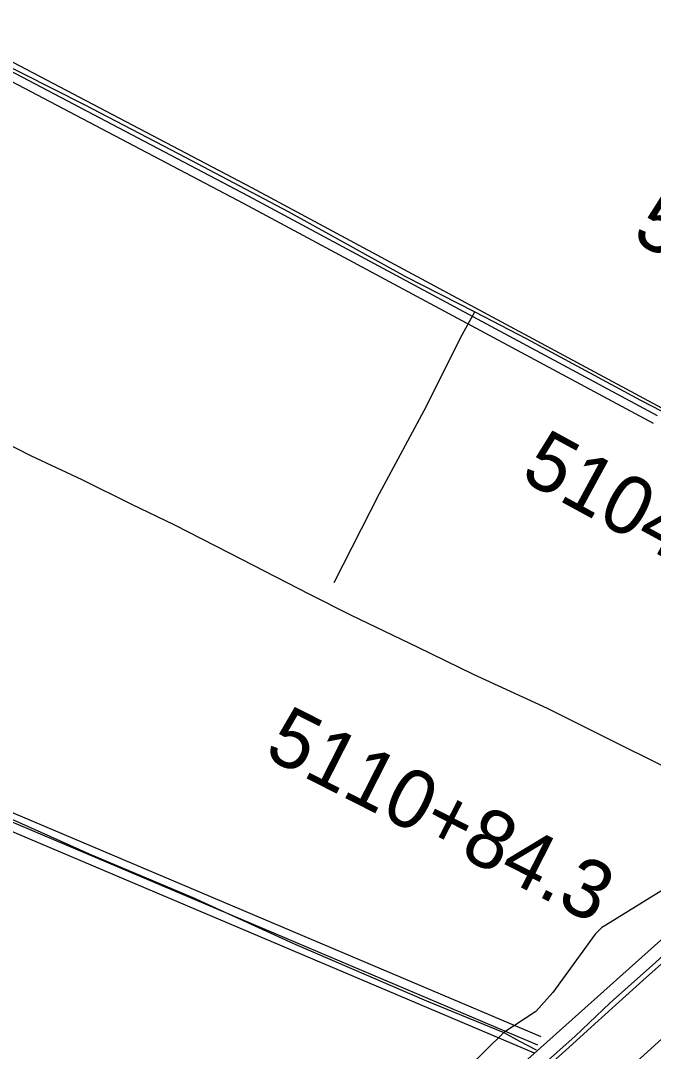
# Model space of a CAD drawing. Extents: x 3324104 to 3361979, y 612876 to 638273.
# Drawn here: x 3334359 to 3335443, y 624583 to 626347 of the extents above; entities that cross this region are included whole.
import ezdxf

# ---------------------------------------------------------------- set-up
doc = ezdxf.new("R2010")
doc.units = 0
for name, color, linetype in [('V-DTCH-CNTR', 7, 'Continuous'), ('V-LEVE-TOET', 7, 'Continuous'), ('V-ROAD-CNTR', 7, 'Continuous'), ('V-SURV-IDEN', 7, 'Continuous'), ('V-SURV-LINE', 7, 'Continuous'), ('V-TOPO-SHOR', 7, 'Continuous')]:
    doc.layers.add(name, color=color, linetype=linetype)

msp = doc.modelspace()

# ---------------------------------------------------------------- linework, layer by layer
at = {"layer": 'V-DTCH-CNTR'}
for points in [[(3332836.3, 627061.6), (3332966.5, 626994), (3333096.1, 626923.7), (3333137.7, 626901.2), (3333239.6, 626848.8), (3333371.9, 626777.5), (3333481.2, 626719.8), (3333602.3, 626655.8), (3333735.1, 626586.6), (3333889.3, 626501.1), (3334036, 626425.1), (3334201.8, 626341.8), (3334245.1, 626318.2), (3334290.2, 626293.6), (3334308.5, 626283.6), (3334468, 626202.9), (3334630.1, 626118.5), (3334817.4, 626019.9), (3335018.5, 625908.7), (3335136.7, 625848.1), (3335224.9, 625802.8), (3335420.7, 625697.4), (3335585.5, 625612), (3335761.5, 625511.8)], [(3334896.3, 625385), (3334973.8, 625537.5), (3335054.1, 625686.8), (3335112.2, 625803.6), (3335136.7, 625848.1)], [(3332593.3, 625738.9), (3332638.2, 625718.9), (3332664.5, 625707.4), (3332776.2, 625658.3), (3332925.5, 625592.9), (3333091.3, 625522.9), (3333234.7, 625459.6), (3333399.4, 625385.4), (3333556.1, 625317.9), (3333730.4, 625243.7), (3333879.1, 625182.1), (3334027.8, 625117.3), (3334154.1, 625061.3), (3334327.9, 624987.6), (3334476.6, 624921.2), (3334654.1, 624846), (3334826.3, 624767.5), (3335054.4, 624669.7), (3335186.6, 624615.4), (3335213.3, 624600.7), (3335241.8, 624585.8)], [(3335615.8, 625026.7), (3335596.4, 625017), (3335586.8, 625005.8), (3335531.9, 624932), (3335490.7, 624884.6), (3335470, 624866.4), (3335361, 624799.1), (3335354.1, 624794.9), (3335343.1, 624783.8), (3335270.4, 624683.5), (3335241.5, 624651.4), (3335186.6, 624615.4), (3335093, 624523.3), (3334878.2, 624338.8), (3334839.5, 624313.6), (3334818.8, 624301), (3334814.7, 624299.6), (3334760.8, 624281.2), (3334723.5, 624268.4), (3334712.4, 624262.8)]]:
    msp.add_lwpolyline(points, dxfattribs=at)
at = {"layer": 'V-LEVE-TOET'}
msp.add_lwpolyline([(3335701.6, 624952.6), (3335631.2, 624889.9), (3335535.7, 624803.1), (3335430.7, 624709.9), (3335342.6, 624630.1), (3335298.1, 624589.6), (3335211.6, 624512.4), (3335101.7, 624413), (3334995.9, 624317.7), (3334934.1, 624262.2), (3334867.4, 624203.3), (3334831.6, 624171.1), (3334778.9, 624123.1), (3334706, 624059.6), (3334608, 623972.7), (3334592.8, 623961.8), (3334567.6, 623941.3), (3334535.5, 623909.6), (3334443.4, 623818.2), (3334331, 623717.1)], dxfattribs=at)
at = {"layer": 'V-ROAD-CNTR'}
for points in [[(3335449.7, 625670.3), (3334749.2, 626046.4), (3333929.3, 626477.4), (3333018.8, 626958.6), (3332261, 627363.5), (3331207, 627910.5), (3330229.2, 628433), (3328447.6, 629373.3)], [(3335244.7, 624593.9), (3333982.4, 625128.5), (3332530.7, 625761.9), (3330973, 626425.9), (3329903.1, 626890.9), (3329407.6, 627108), (3329344.5, 627137.7), (3329285.2, 627171.8), (3329211, 627206.3), (3329115.8, 627259.1), (3329065.2, 627297), (3328936.4, 627383.8), (3328690.9, 627544.6), (3328226.2, 627855.3)], [(3335456.8, 625683.5), (3334756.2, 626059.6), (3333936.3, 626490.6), (3333168.2, 626896.6)], [(3335442.6, 625657.1), (3334742.1, 626033.1), (3333922.3, 626464.1), (3333145.8, 626874.5)], [(3335250.5, 624607.7), (3333988.3, 625142.3), (3332614.3, 625741.8)], [(3335238.8, 624580.1), (3333976.5, 625114.7), (3333840.1, 625174.2)], [(3335801.6, 625083.2), (3334881.1, 624260.2), (3334472.9, 623895.9), (3334358, 623790.3), (3334255.1, 623697.1), (3334200.7, 623647.7), (3334152.3, 623600.3), (3334077.2, 623518.6), (3333606.7, 622932.8), (3332948.8, 622115.4), (3332638.7, 621722.9), (3332601.1, 621669.5), (3332582.1, 621643.4), (3332550.9, 621581.9), (3332533.2, 621530.4), (3332516.7, 621467.3), (3332503.8, 621368.2), (3332484.7, 621134.9), (3332435.8, 620389.6)]]:
    msp.add_lwpolyline(points, dxfattribs=at)
at = {"layer": 'V-SURV-LINE'}
msp.add_lwpolyline([(3334202, 623467.9), (3335561, 624698.7)], dxfattribs=at)
at = {"layer": 'V-TOPO-SHOR'}
for points in [[(3335576.3, 625015), (3335482.5, 625059.5), (3335391.3, 625104.5), (3335261.2, 625169.5), (3335134.8, 625227.6), (3335038.8, 625274.7), (3334925.8, 625328.6), (3334854.3, 625364.8), (3334738.1, 625424.5), (3334623.4, 625483.2), (3334549.8, 625518.8), (3334464.5, 625560.7), (3334377, 625602.1), (3334283.7, 625649.2)], [(3334847.3, 624201.6), (3334930, 624270), (3335020.7, 624351.9), (3335103, 624425.2), (3335178.5, 624495.9), (3335246, 624553.4), (3335308.6, 624609), (3335368.9, 624666.1), (3335446, 624734.9), (3335509, 624792.8), (3335580.1, 624855.2), (3335645.3, 624914.2), (3335702, 624964.2)]]:
    msp.add_lwpolyline(points, dxfattribs=at)

# ---------------------------------------------------------------- texts
at = {"layer": 'V-SURV-IDEN'}
for s, rotation, p in [('5099+14.3', 330.8883, (3335403, 625972.8)), ('5104+20.7', 331.4413, (3335212.2, 625562.8)), ('5110+84.3', 333.0546, (3334773.5, 625088.4))]:
    msp.add_text(s, height=100, rotation=rotation, dxfattribs=at).set_placement(p)

doc.saveas('drawing.dxf')
